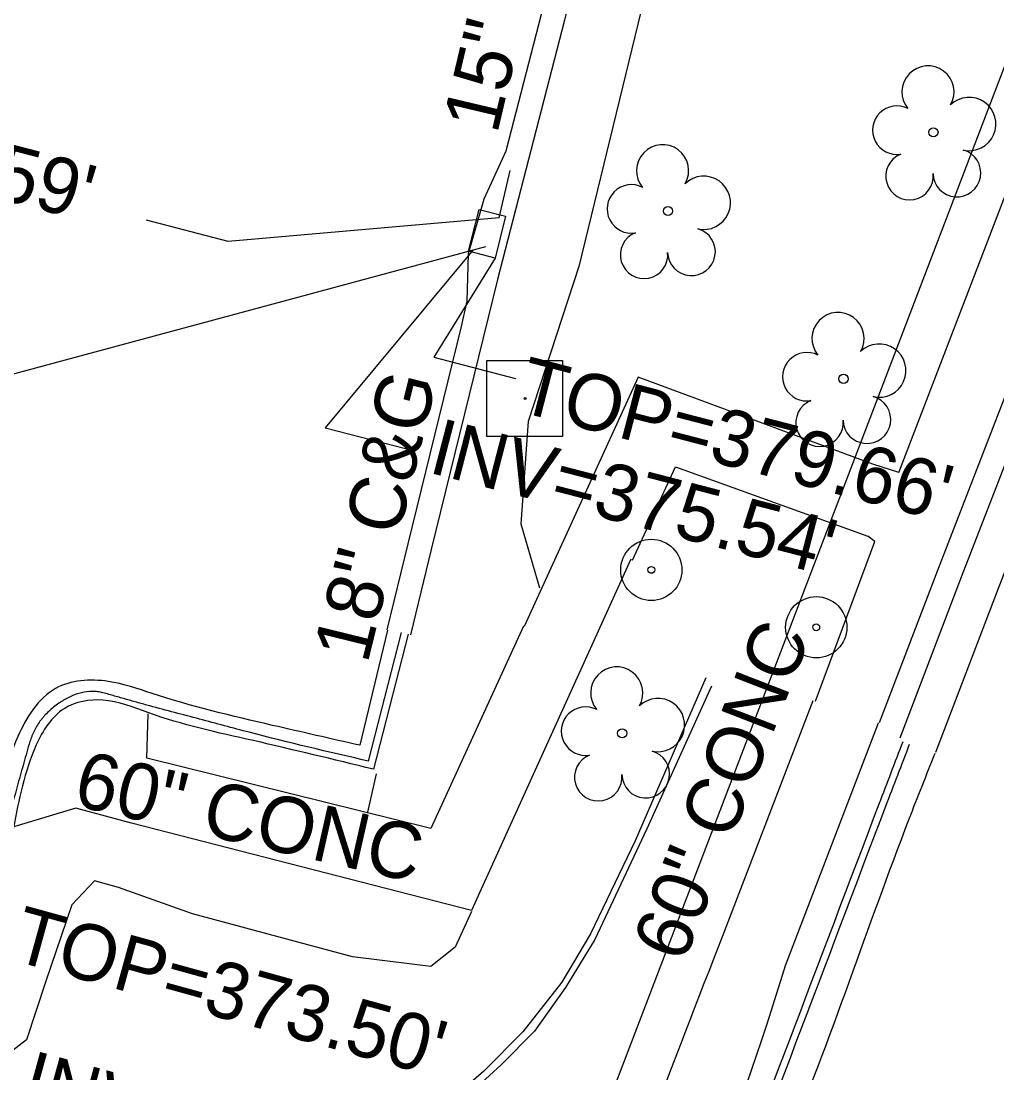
# Model space of a CAD drawing. Extents: x 2089016 to 2094354, y 862840 to 864725.
# Drawn here: x 2092763 to 2092832.5, y 863706.5 to 863781.3 of the extents above; entities that cross this region are included whole.
import ezdxf

# ---------------------------------------------------------------- set-up
doc = ezdxf.new("R2010")
doc.units = 0
for name, color, linetype in [('Exist Building', 7, 'Continuous'), ('Exist Other Culture Area Outline', 7, 'Continuous'), ('Exist Other Culture Area Outline Text', 7, 'Continuous'), ('Exist Other Culture Fence Line', 7, 'Continuous'), ('Exist Right of Way Line', 7, 'Continuous'), ('Exist Roads Curbs', 7, 'Continuous'), ('Exist Roads Curbs Text', 7, 'Continuous'), ('Exist Roads EOP', 7, 'Continuous'), ('Exist Roads EOP Other', 7, 'Continuous'), ('Exist Roads EOP Other Text', 7, 'Continuous'), ('Exist Structure Minor Drop Inlet', 7, 'Continuous'), ('Exist Structure Minor Drop Inlet Leader', 7, 'Continuous'), ('Exist Structure Minor Drop Inlet Top Elevation', 7, 'Continuous'), ('Exist Structure Minor Pipes RCP 15 Inch', 7, 'Continuous'), ('Exist Structure Minor Pipes RCP 15 Inch Invert', 7, 'Continuous'), ('Exist Structure Minor Pipes RCP 15 Inch Leader', 7, 'Continuous'), ('Exist Structure Minor Pipes RCP 15 Inch Text', 7, 'Continuous'), ('Exist Utilities Other Pole With Base CELL', 7, 'Continuous'), ('Exist Vegetation Hedge Row', 7, 'Continuous'), ('Exist Vegetation Tree CELL', 7, 'Continuous'), ('Prop Drainage Structure Pipe RCP 36in Class IV', 7, 'Continuous')]:
    doc.layers.add(name, color=color, linetype=linetype)

msp = doc.modelspace()

# ---------------------------------------------------------------- linework, layer by layer
at = {"layer": 'Exist Building'}
for p, q in [((2092812.186, 863733.998), (2092807.596, 863723.829)), ((2092807.596, 863723.829), (2092803.882, 863715.963)), ((2092803.882, 863715.963), (2092801.803, 863712.536)), ((2092801.803, 863712.536), (2092799.597, 863709.439)), ((2092799.597, 863709.439), (2092797.222, 863707.047)), ((2092797.222, 863707.047), (2092793.268, 863703.434))]:
    msp.add_line(p, q, dxfattribs=at)
at = {"layer": 'Exist Other Culture Area Outline'}
for p, q in [((2092825.521, 863749.201), (2092823.678, 863749.774)), ((2092823.829, 863744.279), (2092823.333, 863744.663))]:
    msp.add_line(p, q, dxfattribs=at)
for points in [[(2092823.678, 863749.774), (2092806.975, 863755.978), (2092798.85, 863738.223)], [(2092806.579, 863742.964), (2092809.624, 863749.594), (2092823.333, 863744.663)]]:
    msp.add_lwpolyline(points, dxfattribs=at)
at = {"layer": 'Exist Other Culture Fence Line'}
msp.add_lwpolyline([(2092811.783, 863734.582), (2092806.763, 863722.981), (2092803.58, 863716.362), (2092801.541, 863712.917), (2092798.768, 863709.383), (2092795.976, 863706.582), (2092790.637, 863701.95), (2092785.495, 863698.593), (2092780.298, 863696.17), (2092775.148, 863694.373), (2092768.826, 863693.522), (2092762.707, 863693.794), (2092750.995, 863695.977), (2092726.303, 863702.219), (2092689.402, 863711.808), (2092651.095, 863721.049), (2092618.362, 863728.896), (2092604.892, 863733.06), (2092585.024, 863756.307)], dxfattribs=at)
at = {"layer": 'Exist Right of Way Line'}
msp.add_line((2092892.536, 863933.711), (2092797.743, 863685.775), dxfattribs=at)
at = {"layer": 'Exist Roads Curbs'}
for p, q in [((2092790.107, 863737.813), (2092787.757, 863728.654)), ((2092790.592, 863737.689), (2092788.125, 863728.075))]:
    msp.add_line(p, q, dxfattribs=at)
for points in [[(2092815.317, 863835.854), (2092808.316, 863807.402), (2092792.653, 863811.351), (2092791.416, 863811.348), (2092790.2, 863811.142), (2092789.481, 863810.47), (2092788.374, 863807.078), (2092788.138, 863805.442), (2092788.461, 863804.25), (2092789.009, 863803.532), (2092790.064, 863802.86), (2092805.946, 863799.198), (2092801.729, 863781.371), (2092796.949, 863762.922), (2092792.24, 863743.707), (2092790.762, 863737.647)], [(2092825.618, 863730.314), (2092829.984, 863741.762), (2092836.378, 863758.209), (2092841.957, 863772.974), (2092847.562, 863787.88), (2092853.331, 863802.713), (2092859.34, 863818.37), (2092862.696, 863827.005)]]:
    msp.add_lwpolyline(points, dxfattribs=at)
for points in [[(2092787.757, 863728.654), (2092779.286, 863730.703), (2092777.513, 863731.173), (2092775.741, 863731.642), (2092773.969, 863732.113), (2092772.199, 863732.584), (2092771.364, 863732.813), (2092770.532, 863733.049), (2092769.7, 863733.285), (2092768.868, 863733.515), (2092768.492, 863733.59), (2092768.113, 863733.615), (2092767.347, 863733.525), (2092766.582, 863733.259), (2092766.202, 863733.065), (2092766.014, 863732.954), (2092765.827, 863732.834), (2092765.448, 863732.563), (2092765.09, 863732.267), (2092764.756, 863731.94), (2092764.599, 863731.764), (2092764.447, 863731.579), (2092763.981, 863730.84), (2092763.666, 863730.04), (2092763.233, 863728.54), (2092762.812, 863727.039), (2092762.402, 863725.535), (2092762.005, 863724.028), (2092758.685, 863711.173)], [(2092788.125, 863728.075), (2092779.56, 863730.114), (2092772.068, 863732.102), (2092768.855, 863732.999), (2092766.112, 863732.385), (2092764.122, 863729.812), (2092762.488, 863723.899), (2092759.054, 863710.599)], [(2092825.812, 863730.023), (2092824.117, 863725.599), (2092811.17, 863691.987), (2092808.031, 863684.423), (2092806.073, 863680.359), (2092802.609, 863675.63), (2092799.469, 863672.118), (2092794.345, 863667.931), (2092791.722, 863666.299)], [(2092826.279, 863729.844), (2092824.584, 863725.42), (2092811.634, 863691.801), (2092808.488, 863684.218), (2092806.504, 863680.1), (2092802.998, 863675.315), (2092799.816, 863671.756), (2092794.636, 863667.523), (2092791.987, 863665.875)]]:
    msp.add_spline(points, degree=3, dxfattribs=at)
at = {"layer": 'Exist Roads EOP'}
msp.add_line((2092789.137, 863737.972), (2092787.166, 863729.78), dxfattribs=at)
msp.add_lwpolyline([(2092828.176, 863729.294), (2092832.553, 863740.773), (2092838.949, 863757.224), (2092844.533, 863772.003), (2092850.133, 863786.896), (2092855.899, 863801.721), (2092861.908, 863817.379), (2092865.262, 863826.008)], dxfattribs=at)
for points in [[(2092787.166, 863729.78), (2092780.941, 863731.198), (2092772.371, 863733.461), (2092769.236, 863734.326), (2092765.496, 863733.825), (2092762.807, 863730.399), (2092760.995, 863724.375), (2092757.98, 863712.443)], [(2092828.099, 863729.194), (2092826.248, 863724.518), (2092817.364, 863700.949), (2092813.457, 863691.027), (2092810.424, 863683.658), (2092808.151, 863679.126), (2092808.17, 863679.134), (2092804.466, 863673.861), (2092801.412, 863670.176), (2092796.049, 863666.124), (2092792.791, 863663.984), (2092786.447, 863660.555), (2092777.318, 863656.998), (2092767.885, 863655.427), (2092759.354, 863655.785), (2092746.237, 863658.87)]]:
    msp.add_spline(points, degree=3, dxfattribs=at)
at = {"layer": 'Exist Roads EOP Other'}
for p, q in [((2092813.017, 863716.303), (2092819.427, 863732.971)), ((2092817.456, 863714.114), (2092824.074, 863731.381))]:
    msp.add_line(p, q, dxfattribs=at)
for points in [[(2092825.521, 863749.201), (2092835.759, 863775.795), (2092844.116, 863797.737), (2092851.812, 863817.808), (2092855.626, 863827.982)], [(2092824.16, 863731.404), (2092828.303, 863742.245), (2092835.055, 863759.626), (2092842.938, 863780.256), (2092850.93, 863801.717), (2092860.668, 863826.945)], [(2092805.785, 863809.809), (2092792.864, 863813.068), (2092791.27, 863813.063), (2092789.406, 863812.748), (2092787.986, 863811.422), (2092786.698, 863807.469), (2092786.39, 863805.336), (2092786.893, 863803.477), (2092787.83, 863802.249), (2092789.391, 863801.254), (2092803.879, 863797.914), (2092800.063, 863781.784), (2092797.545, 863772.065)], [(2092797.545, 863772.065), (2092795.979, 863768.651), (2092794.866, 863764.76), (2092794.776, 863761.389), (2092794.363, 863759.58)], [(2092794.363, 863759.58), (2092790.573, 863744.114), (2092789.079, 863737.986)], [(2092819.59, 863732.931), (2092823.829, 863744.279)], [(2092806.461, 863743.018), (2092795.096, 863718.027), (2092770.896, 863724.238), (2092766.946, 863725.314), (2092762.587, 863724)], [(2092798.799, 863738.247), (2092792.204, 863723.857), (2092771.994, 863728.873), (2092772.087, 863732.023)]]:
    msp.add_lwpolyline(points, dxfattribs=at)
msp.add_ellipse((2092638.278, 863771.213), major_axis=(-5.572, 192.284), ratio=0.974951, start_param=4.197825, end_param=4.382769, dxfattribs=at)
msp.add_spline([(2092744.813, 863668.983), (2092750.117, 863667.663), (2092760.645, 863665.303), (2092769.921, 863665.378), (2092774.614, 863666.301), (2092783.288, 863669.979), (2092790.761, 863673.983), (2092797.373, 863680.053), (2092800.104, 863684.099), (2092802.17, 863688.671), (2092813.017, 863716.303)], degree=3, dxfattribs=at)
at = {"layer": 'Exist Structure Minor Drop Inlet'}
msp.add_lwpolyline([(2092796.786, 863764.447), (2092794.884, 863764.938), (2092795.661, 863767.914), (2092797.523, 863767.442), (2092796.786, 863764.447)], dxfattribs=at)
at = {"layer": 'Exist Structure Minor Drop Inlet Leader'}
msp.add_lwpolyline([(2092796.786, 863764.447), (2092792.431, 863757.399), (2092798.238, 863755.891)], dxfattribs=at)
at = {"layer": 'Exist Structure Minor Pipes RCP 15 Inch'}
for p, q in [((2092797.07, 863767.313), (2092797.865, 863770.686)), ((2092683.106, 863734.803), (2092796.123, 863765.272))]:
    msp.add_line(p, q, dxfattribs=at)
at = {"layer": 'Exist Structure Minor Pipes RCP 15 Inch Leader'}
for points in [[(2092797.07, 863767.313), (2092777.776, 863765.634), (2092771.969, 863767.142)], [(2092795.215, 863765.028), (2092784.692, 863752.375), (2092790.5, 863750.867)]]:
    msp.add_lwpolyline(points, dxfattribs=at)
at = {"layer": 'Exist Utilities Other Pole With Base CELL'}
msp.add_line((2092798.92, 863754.458), (2092798.92, 863754.458), dxfattribs=at)
msp.add_lwpolyline([(2092796.195, 863757.158), (2092801.595, 863757.158), (2092801.595, 863751.758), (2092796.195, 863751.758), (2092796.195, 863757.158)], dxfattribs=at)
msp.add_circle((2092798.92, 863754.458), 0.0707, dxfattribs=at)
at = {"layer": 'Exist Vegetation Hedge Row'}
msp.add_line((2092787.727, 863725.012), (2092788.348, 863727.743), dxfattribs=at)
for points in [[(2092820.317, 863833.515), (2092814.297, 863811.451), (2092808.975, 863789.388), (2092802.745, 863763.846), (2092799.153, 863752.828), (2092798.626, 863745.547), (2092799.951, 863740.99)], [(2092795.096, 863717.959), (2092793.952, 863715.412), (2092792.207, 863714.047), (2092786.636, 863714.729), (2092775.241, 863717.786), (2092769.968, 863719.67), (2092768.267, 863720.146), (2092766.641, 863718.422), (2092764.768, 863712.918), (2092763.43, 863708.814), (2092760.886, 863706.872), (2092757.264, 863706.495), (2092737.085, 863711.571), (2092725.965, 863714.563), (2092719.458, 863714.68), (2092714.356, 863715.983), (2092705.676, 863719.205), (2092677.695, 863726.285), (2092654.708, 863732.378)]]:
    msp.add_lwpolyline(points, dxfattribs=at)
at = {"layer": 'Exist Vegetation Tree CELL'}
for p, q in [((2092827.996, 863773.401), (2092827.996, 863773.401)), ((2092809.098, 863767.795), (2092809.098, 863767.795)), ((2092821.59, 863755.855), (2092821.59, 863755.855)), ((2092805.835, 863730.632), (2092805.835, 863730.632))]:
    msp.add_line(p, q, dxfattribs=at)
for centre in [(2092827.996, 863773.401), (2092809.098, 863767.795), (2092821.59, 863755.855), (2092805.835, 863730.632)]:
    msp.add_circle(centre, 0.326, dxfattribs=at)
for centre, radius, start, end in [((2092827.611, 863776.274), 1.856, 330.16508, 219.71335), ((2092830.545, 863773.989), 1.899, 257.1011, 134.19993), ((2092825.391, 863773.555), 1.727, 62.66361, 279.3457), ((2092808.713, 863770.669), 1.856, 330.16508, 219.71335), ((2092826.292, 863770.28), 1.689, 111.56708, 6.23104), ((2092829.669, 863770.501), 1.698, 181.28216, 74.55999), ((2092811.647, 863768.384), 1.899, 257.1011, 134.19993), ((2092806.492, 863767.949), 1.727, 62.66361, 279.3457), ((2092810.77, 863764.896), 1.698, 181.28216, 74.55999), ((2092807.394, 863764.675), 1.689, 111.56708, 6.23104), ((2092821.205, 863758.728), 1.856, 330.16508, 219.71335), ((2092824.139, 863756.443), 1.899, 257.1011, 134.19993), ((2092818.984, 863756.008), 1.727, 62.66361, 279.3457), ((2092823.263, 863752.955), 1.698, 181.28216, 74.55999), ((2092819.886, 863752.734), 1.689, 111.56708, 6.23104), ((2092805.45, 863733.505), 1.856, 330.16508, 219.71335), ((2092808.384, 863731.22), 1.899, 257.1011, 134.19993), ((2092803.229, 863730.786), 1.727, 62.66361, 279.3457), ((2092804.131, 863727.511), 1.689, 111.56708, 6.23104), ((2092807.508, 863727.732), 1.698, 181.28216, 74.55999)]:
    msp.add_arc(centre, radius, start, end, dxfattribs=at)
at = {"layer": 'Prop Drainage Structure Pipe RCP 36in Class IV'}
for centre, radius in [((2092807.91, 863742.261), 2.18), ((2092807.91, 863742.261), 0.24), ((2092819.654, 863738.177), 2.18), ((2092819.654, 863738.177), 0.24)]:
    msp.add_circle(centre, radius, dxfattribs=at)

# ---------------------------------------------------------------- texts
at = {"layer": 'Exist Other Culture Area Outline Text'}
msp.add_text('60" CONC', height=4, rotation=347.2359, dxfattribs=at).set_placement((2092766.634, 863725.532))
at = {"layer": 'Exist Roads Curbs Text'}
msp.add_text('18" C&G', height=4, rotation=76.22971, dxfattribs=at).set_placement((2092787.693, 863735.502))
at = {"layer": 'Exist Roads EOP Other Text'}
msp.add_text('60" CONC', height=4, rotation=68.80753, dxfattribs=at).set_placement((2092810.207, 863714.187))
at = {"layer": 'Exist Structure Minor Drop Inlet Top Elevation'}
for s, rotation, p in [("TOP=379.66'", 345.44887, (2092798.201, 863753.597)), ("TOP=373.50'", 344.58305, (2092762.228, 863714.53))]:
    msp.add_text(s, height=4, rotation=rotation, dxfattribs=at).set_placement(p)
at = {"layer": 'Exist Structure Minor Pipes RCP 15 Inch Invert'}
for s, rotation, p in [("INV=375.59'", 345.44887, (2092739.181, 863774.436)), ("INV=375.54'", 345.44887, (2092791.932, 863749.219)), ("INV=367.90'", 344.58305, (2092762.857, 863704.235))]:
    msp.add_text(s, height=4, rotation=rotation, dxfattribs=at).set_placement(p)
at = {"layer": 'Exist Structure Minor Pipes RCP 15 Inch Text'}
msp.add_text('15" RCP', height=4, rotation=76.73449, dxfattribs=at).set_placement((2092796.923, 863773.195))

doc.saveas('drawing.dxf')
